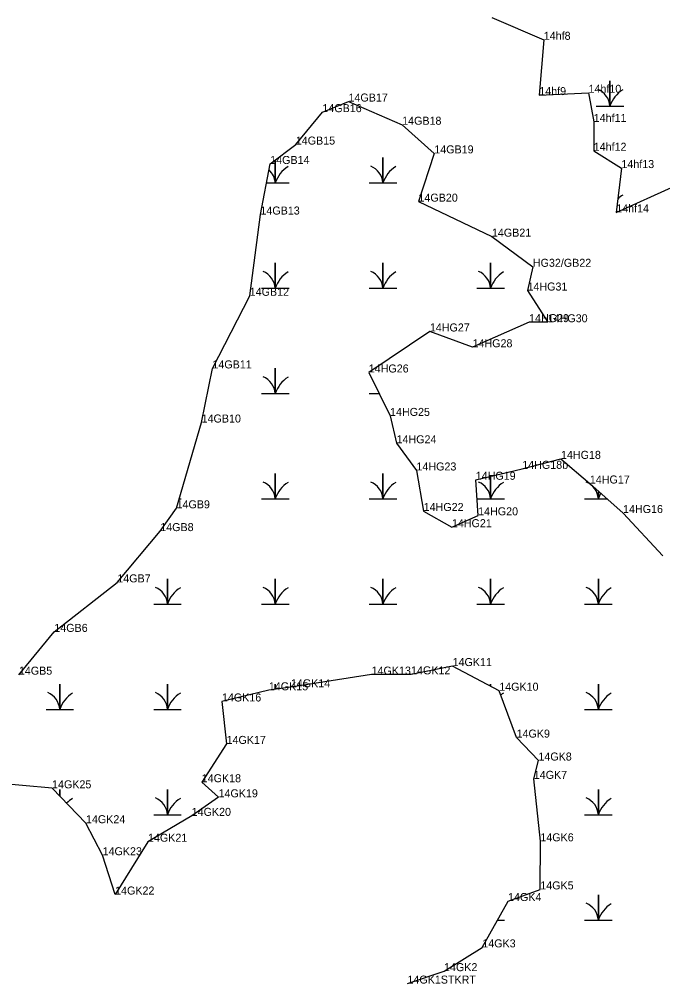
# Model space of a CAD drawing. Extents: x 2072529 to 2268796, y 436423 to 470397.
# Drawn here: x 2256453 to 2256854, y 441636 to 442239 of the extents above; entities that cross this region are included whole.
import ezdxf

# ---------------------------------------------------------------- set-up
doc = ezdxf.new("R2010")
doc.units = 0
for name, color, linetype in [('Exist Environmental Wetland Boundary', 7, 'Continuous'), ('Exist Environmental Wetland Boundary Cogo Comment', 7, 'Continuous'), ('Exist Environmental Wetland Boundary Cogo Point CELL', 7, 'Continuous'), ('Exist Hydro Swamp or Marsh', 7, 'Continuous')]:
    doc.layers.add(name, color=color, linetype=linetype)

msp = doc.modelspace()

# ---------------------------------------------------------------- linework, layer by layer
at = {"layer": 'Exist Environmental Wetland Boundary'}
for points in [[(2256747.7, 442239.84), (2256780.07, 442225.88), (2256777.27, 442191.34), (2256808.01, 442192.77), (2256811.25, 442174.56), (2256811.25, 442156.55), (2256828.54, 442145.73), (2256825.33, 442118.05), (2256862.13, 442134.59), (2256890.61, 442142.07), (2256870.61, 442164.73), (2256860.15, 442182.95), (2256878.27, 442205), (2256882.84, 442221.09), (2256905.18, 442244.57)], [(2256452.36, 441829.17), (2256474.48, 441855.92), (2256513.79, 441886.85), (2256540.62, 441918.88), (2256550.81, 441933.13), (2256566.46, 441986.74), (2256573.2, 442020.55), (2256596.48, 442065.93), (2256603.16, 442116.7), (2256609.26, 442148.29), (2256625.25, 442160.41), (2256641.85, 442180.67), (2256658.15, 442187.3), (2256691.65, 442172.81), (2256711.72, 442154.91), (2256701.83, 442124.75), (2256747.7, 442102.87), (2256773.27, 442084.04), (2256769.93, 442069.21), (2256782.54, 442049.38), (2256770.93, 442049.47), (2256735.6, 442033.76), (2256708.95, 442043.64), (2256670.79, 442018), (2256684.1, 441990.86), (2256688.15, 441973.75), (2256700.58, 441956.77), (2256705.08, 441931.45), (2256722.72, 441921.33), (2256739.1, 441928.74), (2256737.59, 441950.97), (2256766.65, 441957.79), (2256790.82, 441964.03), (2256808.84, 441948.63), (2256829.57, 441930.18), (2256854.46, 441903.45)], [(2256694.97, 441636.15), (2256717.8, 441643.92), (2256741.69, 441658.77), (2256757.78, 441687.72), (2256777.89, 441695.01), (2256777.94, 441725.05), (2256773.83, 441764.09), (2256776.72, 441775.53), (2256763.1, 441789.86), (2256752.27, 441819.16), (2256723.15, 441834.56), (2256697.22, 441829.39), (2256672.57, 441829.22), (2256622.18, 441821.29), (2256608.42, 441819.41), (2256579.14, 441812.43), (2256582.03, 441785.91), (2256566.51, 441761.96), (2256577.02, 441752.54), (2256560.25, 441740.96), (2256532.96, 441724.8), (2256512.44, 441691.79), (2256504.63, 441716.34), (2256494.25, 441736.36), (2256473.07, 441758.16), (2256417.28, 441763.18)]]:
    msp.add_lwpolyline(points, dxfattribs=at)
at = {"layer": 'Exist Environmental Wetland Boundary Cogo Point CELL'}
for p, q in [((2256780.07, 442225.88), (2256780.07, 442225.88)), ((2256777.27, 442191.34), (2256777.27, 442191.34)), ((2256808.01, 442192.77), (2256808.01, 442192.77)), ((2256658.15, 442187.3), (2256658.15, 442187.3)), ((2256641.85, 442180.67), (2256641.85, 442180.67)), ((2256691.65, 442172.81), (2256691.65, 442172.81)), ((2256811.25, 442174.56), (2256811.25, 442174.56)), ((2256625.25, 442160.41), (2256625.25, 442160.41)), ((2256711.72, 442154.91), (2256711.72, 442154.91)), ((2256811.25, 442156.55), (2256811.25, 442156.55)), ((2256609.26, 442148.29), (2256609.26, 442148.29)), ((2256828.54, 442145.73), (2256828.54, 442145.73)), ((2256701.83, 442124.75), (2256701.83, 442124.75)), ((2256603.16, 442116.7), (2256603.16, 442116.7)), ((2256825.33, 442118.05), (2256825.33, 442118.05)), ((2256747.7, 442102.87), (2256747.7, 442102.87)), ((2256773.27, 442084.04), (2256773.27, 442084.04)), ((2256769.93, 442069.21), (2256769.93, 442069.21)), ((2256596.48, 442065.93), (2256596.48, 442065.93)), ((2256770.93, 442049.47), (2256770.93, 442049.47)), ((2256782.54, 442049.38), (2256782.54, 442049.38)), ((2256708.95, 442043.64), (2256708.95, 442043.64)), ((2256735.6, 442033.76), (2256735.6, 442033.76)), ((2256573.2, 442020.55), (2256573.2, 442020.55)), ((2256670.79, 442018), (2256670.79, 442018)), ((2256684.1, 441990.86), (2256684.1, 441990.86)), ((2256566.46, 441986.74), (2256566.46, 441986.74)), ((2256688.15, 441973.75), (2256688.15, 441973.75)), ((2256790.82, 441964.03), (2256790.82, 441964.03)), ((2256700.58, 441956.77), (2256700.58, 441956.77)), ((2256766.65, 441957.79), (2256766.65, 441957.79)), ((2256737.59, 441950.97), (2256737.59, 441950.97)), ((2256808.84, 441948.63), (2256808.84, 441948.63)), ((2256550.81, 441933.13), (2256550.81, 441933.13)), ((2256705.08, 441931.45), (2256705.08, 441931.45)), ((2256829.57, 441930.18), (2256829.57, 441930.18)), ((2256739.1, 441928.74), (2256739.1, 441928.74)), ((2256540.62, 441918.88), (2256540.62, 441918.88)), ((2256722.72, 441921.33), (2256722.72, 441921.33)), ((2256513.79, 441886.85), (2256513.79, 441886.85)), ((2256474.48, 441855.92), (2256474.48, 441855.92)), ((2256723.15, 441834.56), (2256723.15, 441834.56)), ((2256672.57, 441829.22), (2256672.57, 441829.22)), ((2256697.22, 441829.39), (2256697.22, 441829.39)), ((2256622.18, 441821.29), (2256622.18, 441821.29)), ((2256608.42, 441819.41), (2256608.42, 441819.41)), ((2256752.27, 441819.16), (2256752.27, 441819.16)), ((2256579.14, 441812.43), (2256579.14, 441812.43)), ((2256582.03, 441785.91), (2256582.03, 441785.91)), ((2256763.1, 441789.86), (2256763.1, 441789.86)), ((2256776.72, 441775.53), (2256776.72, 441775.53)), ((2256566.51, 441761.96), (2256566.51, 441761.96)), ((2256773.83, 441764.09), (2256773.83, 441764.09)), ((2256473.07, 441758.16), (2256473.07, 441758.16)), ((2256577.02, 441752.54), (2256577.02, 441752.54)), ((2256560.25, 441740.96), (2256560.25, 441740.96)), ((2256494.25, 441736.36), (2256494.25, 441736.36)), ((2256532.96, 441724.8), (2256532.96, 441724.8)), ((2256777.94, 441725.05), (2256777.94, 441725.05)), ((2256504.63, 441716.34), (2256504.63, 441716.34)), ((2256777.89, 441695.01), (2256777.89, 441695.01)), ((2256512.44, 441691.79), (2256512.44, 441691.79)), ((2256757.78, 441687.72), (2256757.78, 441687.72)), ((2256741.69, 441658.77), (2256741.69, 441658.77)), ((2256717.8, 441643.92), (2256717.8, 441643.92)), ((2256694.97, 441636.15), (2256694.97, 441636.15))]:
    msp.add_line(p, q, dxfattribs=at)
at = {"layer": 'Exist Hydro Swamp or Marsh'}
for points in [[(2256812.81, 442184.43), (2256821.41, 442184.43), (2256821.41, 442200.21), (2256821.41, 442184.43), (2256830.01, 442184.43)], [(2256606.98, 442136.47), (2256612.41, 442136.47), (2256612.41, 442150.68)], [(2256612.41, 442150.68), (2256612.41, 442136.47), (2256621.01, 442136.47)], [(2256671.06, 442136.47), (2256679.66, 442136.47), (2256679.66, 442152.25), (2256679.66, 442136.47), (2256688.26, 442136.47)], [(2256825.39, 442118.63), (2256826.63, 442118.63)], [(2256603.81, 442070.67), (2256612.41, 442070.67), (2256612.41, 442086.45), (2256612.41, 442070.67), (2256621.01, 442070.67)], [(2256671.06, 442070.67), (2256679.66, 442070.67), (2256679.66, 442086.45), (2256679.66, 442070.67), (2256688.26, 442070.67)], [(2256738.31, 442070.67), (2256746.91, 442070.67), (2256746.91, 442086.45), (2256746.91, 442070.67), (2256755.51, 442070.67)], [(2256603.81, 442004.87), (2256612.41, 442004.87), (2256612.41, 442020.65), (2256612.41, 442004.87), (2256621.01, 442004.87)], [(2256671.06, 442004.87), (2256677.23, 442004.87)], [(2256603.81, 441939.07), (2256612.41, 441939.07), (2256612.41, 441954.85), (2256612.41, 441939.07), (2256621.01, 441939.07)], [(2256671.06, 441939.07), (2256679.66, 441939.07), (2256679.66, 441954.85), (2256679.66, 441939.07), (2256688.26, 441939.07)], [(2256738.4, 441939.07), (2256746.91, 441939.07), (2256746.91, 441953.15)], [(2256746.91, 441953.15), (2256746.91, 441939.07), (2256755.51, 441939.07)], [(2256805.56, 441939.07), (2256814.16, 441939.07), (2256814.16, 441943.89)], [(2256814.16, 441943.89), (2256814.16, 441939.07), (2256819.58, 441939.07)], [(2256552.55, 441939.07), (2256553.76, 441939.07)], [(2256536.56, 441873.27), (2256545.16, 441873.27), (2256545.16, 441889.05), (2256545.16, 441873.27), (2256553.76, 441873.27)], [(2256603.81, 441873.27), (2256612.41, 441873.27), (2256612.41, 441889.05), (2256612.41, 441873.27), (2256621.01, 441873.27)], [(2256671.06, 441873.27), (2256679.66, 441873.27), (2256679.66, 441889.05), (2256679.66, 441873.27), (2256688.26, 441873.27)], [(2256738.31, 441873.27), (2256746.91, 441873.27), (2256746.91, 441889.05), (2256746.91, 441873.27), (2256755.51, 441873.27)], [(2256805.56, 441873.27), (2256814.16, 441873.27), (2256814.16, 441889.05), (2256814.16, 441873.27), (2256822.76, 441873.27)], [(2256469.31, 441807.47), (2256477.91, 441807.47), (2256477.91, 441823.25), (2256477.91, 441807.47), (2256486.51, 441807.47)], [(2256536.56, 441807.47), (2256545.16, 441807.47), (2256545.16, 441823.25), (2256545.16, 441807.47), (2256553.76, 441807.47)], [(2256612.41, 441819.95), (2256612.41, 441823.25), (2256612.41, 441819.95)], [(2256746.91, 441822), (2256746.91, 441823.25), (2256746.91, 441822)], [(2256805.56, 441807.47), (2256814.16, 441807.47), (2256814.16, 441823.25), (2256814.16, 441807.47), (2256822.76, 441807.47)], [(2256477.91, 441753.18), (2256477.91, 441757.45), (2256477.91, 441753.18)], [(2256536.56, 441741.67), (2256545.16, 441741.67), (2256545.16, 441757.45), (2256545.16, 441741.67), (2256553.76, 441741.67)], [(2256805.56, 441741.67), (2256814.16, 441741.67), (2256814.16, 441757.45), (2256814.16, 441741.67), (2256822.76, 441741.67)], [(2256805.56, 441675.87), (2256814.16, 441675.87), (2256814.16, 441691.65), (2256814.16, 441675.87), (2256822.76, 441675.87)], [(2256751.2, 441675.87), (2256755.51, 441675.87)]]:
    msp.add_lwpolyline(points, dxfattribs=at)
for centre, radius, start, end in [((2256809.14, 442183.54), 12.3, 4.14034, 67.53497), ((2256839.65, 442178.37), 19.22, 122.12745, 161.62219), ((2256630.65, 442130.41), 19.22, 122.12745, 161.62219), ((2256667.39, 442135.58), 12.3, 4.14034, 67.53497), ((2256697.9, 442130.41), 19.22, 122.12745, 161.62219), ((2256600.14, 442135.58), 12.3, 4.14034, 46.94497), ((2256839.65, 442112.57), 19.22, 122.12745, 134.01029), ((2256600.14, 442069.78), 12.3, 4.14034, 67.53497), ((2256630.65, 442064.61), 19.22, 122.12745, 161.62219), ((2256667.39, 442069.78), 12.3, 4.14034, 67.53497), ((2256697.9, 442064.61), 19.22, 122.12745, 161.62219), ((2256734.64, 442069.78), 12.3, 4.14034, 67.53497), ((2256765.15, 442064.61), 19.22, 122.12745, 161.62219), ((2256600.14, 442003.98), 12.3, 4.14034, 67.53497), ((2256630.65, 441998.81), 19.22, 122.12745, 161.62219), ((2256600.14, 441938.18), 12.3, 4.14034, 67.53497), ((2256630.65, 441933.01), 19.22, 122.12745, 161.62219), ((2256667.39, 441938.18), 12.3, 4.14034, 67.53497), ((2256697.9, 441933.01), 19.22, 122.12745, 161.62219), ((2256734.64, 441938.18), 12.3, 4.14034, 67.53497), ((2256765.15, 441933.01), 19.22, 122.12745, 161.62219), ((2256801.89, 441938.18), 12.3, 4.14034, 67.53497), ((2256832.4, 441933.01), 19.22, 150.33421, 161.62219), ((2256532.89, 441872.38), 12.3, 4.14034, 67.53497), ((2256563.4, 441867.21), 19.22, 122.12745, 161.62219), ((2256600.14, 441872.38), 12.3, 4.14034, 67.53497), ((2256630.65, 441867.21), 19.22, 122.12745, 161.62219), ((2256667.39, 441872.38), 12.3, 4.14034, 67.53497), ((2256697.9, 441867.21), 19.22, 122.12745, 161.62219), ((2256734.64, 441872.38), 12.3, 4.14034, 67.53497), ((2256765.15, 441867.21), 19.22, 122.12745, 161.62219), ((2256801.89, 441872.38), 12.3, 4.14034, 67.53497), ((2256832.4, 441867.21), 19.22, 122.12745, 161.62219), ((2256465.64, 441806.58), 12.3, 4.14034, 67.53497), ((2256496.15, 441801.41), 19.22, 122.12745, 161.62219), ((2256532.89, 441806.58), 12.3, 4.14034, 67.53497), ((2256563.4, 441801.41), 19.22, 122.12745, 161.62219), ((2256765.15, 441801.41), 19.22, 122.12745, 128.25165), ((2256801.89, 441806.58), 12.3, 4.14034, 67.53497), ((2256832.4, 441801.41), 19.22, 122.12745, 161.62219), ((2256496.15, 441735.61), 19.22, 122.12745, 136.67342), ((2256532.89, 441740.78), 12.3, 4.14034, 67.53497), ((2256563.4, 441735.61), 19.22, 122.12745, 161.62219), ((2256801.89, 441740.78), 12.3, 4.14034, 67.53497), ((2256832.4, 441735.61), 19.22, 122.12745, 161.62219), ((2256801.89, 441674.98), 12.3, 4.14034, 67.53497), ((2256832.4, 441669.81), 19.22, 122.12745, 161.62219)]:
    msp.add_arc(centre, radius, start, end, dxfattribs=at)

# ---------------------------------------------------------------- texts
at = {"layer": 'Exist Environmental Wetland Boundary Cogo Comment'}
for s, p in [('14hf8', (2256780.07, 442225.88)), ('14hf9', (2256777.27, 442191.34)), ('14hf10', (2256808.01, 442192.77)), ('14GB17', (2256658.15, 442187.3)), ('14GB16', (2256641.85, 442180.67)), ('14GB18', (2256691.65, 442172.81)), ('14hf11', (2256811.25, 442174.56)), ('14GB15', (2256625.25, 442160.41)), ('14GB19', (2256711.72, 442154.91)), ('14hf12', (2256811.25, 442156.55)), ('14GB14', (2256609.26, 442148.29)), ('14hf13', (2256828.54, 442145.73)), ('14GB20', (2256701.83, 442124.75)), ('14hf14', (2256825.33, 442118.05)), ('14GB13', (2256603.16, 442116.7)), ('14GB21', (2256747.7, 442102.87)), ('HG32/GB22', (2256773.27, 442084.04)), ('14HG31', (2256769.93, 442069.21)), ('14GB12', (2256596.48, 442065.93)), ('14HG29', (2256770.93, 442049.47)), ('14HG30', (2256782.54, 442049.38)), ('14HG27', (2256708.95, 442043.64)), ('14HG28', (2256735.6, 442033.76)), ('14GB11', (2256573.2, 442020.55)), ('14HG26', (2256670.79, 442018)), ('14HG25', (2256684.1, 441990.86)), ('14GB10', (2256566.46, 441986.74)), ('14HG24', (2256688.15, 441973.75)), ('14HG18', (2256790.82, 441964.03)), ('14HG23', (2256700.58, 441956.77)), ('14HG18b', (2256766.65, 441957.79)), ('14HG19', (2256737.59, 441950.97)), ('14HG17', (2256808.84, 441948.63)), ('14GB9', (2256550.81, 441933.13)), ('14HG22', (2256705.08, 441931.45)), ('14HG20', (2256739.1, 441928.74)), ('14HG16', (2256829.57, 441930.18)), ('14GB8', (2256540.62, 441918.88)), ('14HG21', (2256722.72, 441921.33)), ('14GB7', (2256513.79, 441886.85)), ('14GB6', (2256474.48, 441855.92)), ('14GK11', (2256723.15, 441834.56)), ('14GB5', (2256452.36, 441829.17)), ('14GK13', (2256672.57, 441829.22)), ('14GK12', (2256697.22, 441829.39)), ('14GK15', (2256608.42, 441819.41)), ('14GK14', (2256622.18, 441821.29)), ('14GK10', (2256752.27, 441819.16)), ('14GK16', (2256579.14, 441812.43)), ('14GK17', (2256582.03, 441785.91)), ('14GK9', (2256763.1, 441789.86)), ('14GK8', (2256776.72, 441775.53)), ('14GK18', (2256566.51, 441761.96)), ('14GK7', (2256773.83, 441764.09)), ('14GK25', (2256473.07, 441758.16)), ('14GK19', (2256577.02, 441752.54)), ('14GK20', (2256560.25, 441740.96)), ('14GK24', (2256494.25, 441736.36)), ('14GK21', (2256532.96, 441724.8)), ('14GK6', (2256777.94, 441725.05)), ('14GK23', (2256504.63, 441716.34)), ('14GK22', (2256512.44, 441691.79)), ('14GK5', (2256777.89, 441695.01)), ('14GK4', (2256757.78, 441687.72)), ('14GK3', (2256741.69, 441658.77)), ('14GK2', (2256717.8, 441643.92)), ('14GK1STKRT', (2256694.97, 441636.15))]:
    msp.add_text(s, height=5, dxfattribs=at).set_placement(p)

doc.saveas('drawing.dxf')
